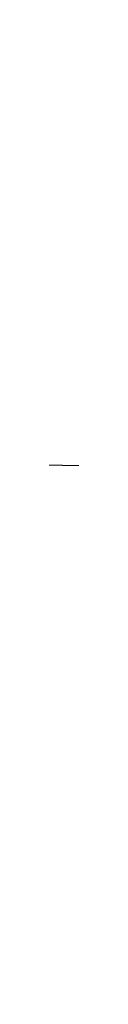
# Model space of a CAD drawing. Header units: millimetres. Extents: x -505 to 505, y 0 to 800.
# Tile 508 of 656: x -151.68533 to -151.68373, y 339.02616 to 339.12622. Entities that reach past the tile are written whole.
import ezdxf

# ---------------------------------------------------------------- set-up
doc = ezdxf.new("R2010")
doc.units = ezdxf.units.MM
doc.header["$MEASUREMENT"] = 0
doc.layers.add('IGES level 1', color=255, linetype='Continuous')
doc.layers.add('IGES level 10', color=255, linetype='Continuous')

msp = doc.modelspace()

# ---------------------------------------------------------------- linework, layer by layer
at = {"layer": 'IGES level 1'}
for points in [[(139.01718, 338.93032, -135.5739), (-23.12511, 347.14553, 22.51988), (-185.26739, 355.36074, 180.61365)], [(-185.26739, 355.36074, 180.61365), (-23.12511, 347.14553, 22.51988), (139.01718, 338.93032, -135.5739)]]:
    msp.add_open_spline(points, degree=2, dxfattribs=at)
at = {"layer": 'IGES level 10'}
for points in [[(-139.01718, 338.93032, -135.5739), (-148.71285, 341.27999, -145.17511), (-158.40853, 343.62967, -154.77632)], [(-139.01718, 338.93032, -135.5739), (-148.71285, 341.27999, -145.17511), (-158.40853, 343.62967, -154.77632)], [(-174.95762, 339.35766, -127.35009), (-156.9874, 339.14399, -131.46199), (-139.01718, 338.93032, -135.5739)], [(-174.95762, 339.35766, -127.35009), (-156.9874, 339.14399, -131.46199), (-139.01718, 338.93032, -135.5739)]]:
    msp.add_open_spline(points, degree=2, dxfattribs=at)

doc.saveas('drawing.dxf')
